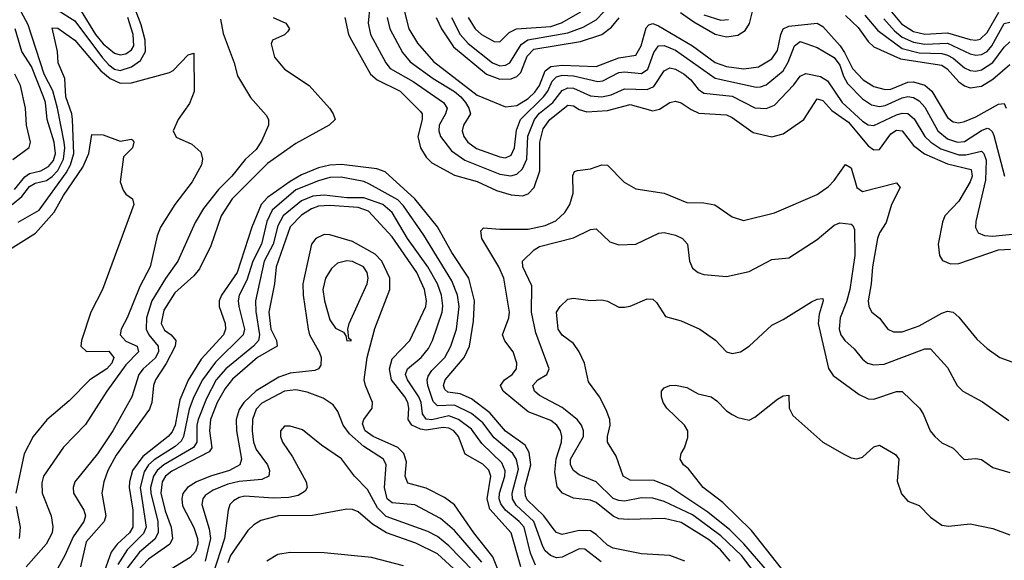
# Model space of a CAD drawing. Header units: inches. Extents: x 884549 to 1028252, y 526810 to 653624.
# Tile 853 of 1056: x 985115 to 988591, y 622733 to 624643. Entities that reach past the tile are written whole.
import ezdxf

# ---------------------------------------------------------------- set-up
doc = ezdxf.new("R2010")
doc.units = ezdxf.units.IN
doc.header["$MEASUREMENT"] = 0
doc.layers.add('A9682', color=7, linetype='Continuous')

msp = doc.modelspace()

# ---------------------------------------------------------------- linework, layer by layer
at = {"layer": 'A9682', "color": 5}
for points, elevation in [([(985088.8, 623990), (985122.4, 624017.6), (985150, 624053.8), (985170, 624064.7), (985210, 624075), (985230, 624088.7), (985250, 624110.3), (985270, 624150), (985274.4, 624190), (985271.7, 624210), (985248.5, 624330), (985231.7, 624391.7), (985201.7, 624450), (985144.8, 624624.8), (985088.7, 624730)], 2360), ([(985250, 624676.1), (985310, 624638.1), (985407.7, 624507.7), (985430, 624482.7), (985450, 624468.3), (985470, 624463.4), (985510, 624475.5), (985541.3, 624498.7), (985559.3, 624530), (985558, 624570), (985544.3, 624624.3), (985504.1, 624730)], 2360), ([(985332.3, 624672.3), (985383.3, 624590), (985410, 624556.8), (985450, 624524.3), (985470, 624518.4), (985490, 624521.9), (985510, 624535.5), (985517.5, 624550), (985515.4, 624590), (985497, 624650)], 2380), ([(986351.6, 624691.6), (986345.4, 624630), (986353.2, 624590), (986407.2, 624490), (986423, 624470), (986504.1, 624424.1), (986611.2, 624350), (986624.2, 624330), (986618.7, 624310), (986596.2, 624270), (986594.2, 624250), (986600.3, 624230), (986639.8, 624179.8), (986686.8, 624146.8), (986810, 624097.1), (986849.2, 624090.8), (986870, 624096.6), (986890, 624115.8), (986905.1, 624150), (986909.2, 624230.8), (986932, 624290), (986950, 624312.4), (986997.1, 624350), (987030, 624392.1), (987050, 624402.3), (987070, 624401), (987130, 624374.1), (987170, 624369.6), (987203.1, 624376.9), (987250, 624398.8), (987330, 624395.9), (987353.4, 624406.6), (987390, 624462), (987410, 624472.4), (987430, 624467.9), (987460.7, 624450), (987483.6, 624430), (987510, 624396.6), (987530, 624383), (987630, 624372.1), (987710, 624331.6), (987750, 624329.2), (987779.3, 624340.7), (987848.1, 624411.9), (987870, 624443.2), (987890, 624452.8), (987941.8, 624441.8), (987966.4, 624426.4), (988018.7, 624350), (988090, 624283.7), (988110, 624270.8), (988130, 624268.6), (988210, 624306.8), (988230, 624312.5), (988250, 624310.7), (988272, 624292), (988310.4, 624230), (988331.1, 624210), (988366.6, 624186.6), (988430, 624164.7), (988454.9, 624165.1), (988510, 624178.7), (988518.7, 624170), (988526.3, 624146.3), (988524.3, 624075.7), (988489.5, 623929.5), (988488.4, 623908.4), (988498, 623890), (988520.5, 623880.5), (988550, 623877.6), (988630, 623886.5)], 2440), ([(986473.7, 624670), (986488.5, 624610), (986519.2, 624559.2), (986575.3, 624495.3), (986730, 624375.5), (986830, 624334.4), (986870, 624338.9), (986910, 624363.7), (986933.3, 624386.7), (986949.6, 624410.4), (986970, 624461.6), (986990, 624477.6), (987030, 624482.5), (987150, 624477.5), (987230, 624508.1), (987290, 624517.1), (987309.3, 624550), (987326.3, 624613.7), (987335.8, 624624.2), (987350, 624628.6), (987370, 624621.3), (987490, 624550.5), (987570, 624490.8), (987610, 624477), (987671.3, 624468.7), (987723.5, 624476.5), (987770, 624504.4), (987790, 624533.5), (987802, 624590), (987810.5, 624610), (987830, 624619.4), (987930, 624630.5), (987950, 624618), (988010.7, 624550.7), (988027.1, 624527.1), (988054.9, 624470), (988092.2, 624430), (988130, 624406.4), (988170, 624395.7), (988190, 624397.5), (988250, 624421.7), (988270, 624423.4), (988310, 624410.9), (988335.2, 624390), (988390, 624296.9), (988410, 624281.7), (988430, 624278), (988450, 624282.8), (988490, 624299.2), (988570, 624344.4), (988590, 624346.6), (988597.5, 624330)], 2480), ([(986638.8, 624650), (986670.4, 624590), (986698.3, 624558.3), (986783.7, 624490), (986810, 624479.5), (986830, 624481.6), (986845, 624490), (986884.7, 624555.3), (986908.2, 624571.8), (987050, 624596.6), (987103.9, 624616.1), (987150, 624642), (987177.3, 624670)], 2540), ([(986698.7, 624650), (986722.8, 624610), (986744.8, 624590), (986790, 624565.8), (986810, 624564.6), (986843.2, 624596.8), (986869.3, 624610.7), (986990, 624618), (987028.2, 624631.8), (987096.4, 624670)], 2560), ([(987447.7, 624667.7), (987495, 624635), (987570, 624591.1), (987610, 624581.9), (987650, 624587.3), (987675.7, 624604.3), (987691.4, 624628.6), (987706.6, 624690)], 2520), ([(988192.3, 624670), (988228.1, 624628.1), (988270, 624601.3), (988310, 624591.5), (988390, 624596.4), (988470, 624572.2), (988490, 624569.8), (988505.7, 624574.3), (988530, 624597.5), (988571.2, 624668.8)], 2580), ([(985824.5, 624644.5), (985833.7, 624593.7), (985872, 624490), (985884.2, 624444.2), (985930, 624367.2), (985985.2, 624305.2), (985994, 624290), (985993.8, 624270), (985970, 624215.4), (985950, 624184.1), (985911.2, 624148.8), (985864.2, 624090), (985816.8, 624043.2), (985764, 623976), (985734.2, 623925.8), (985673.5, 623790), (985630, 623728.8), (985582.2, 623650), (985562.3, 623590), (985562.2, 623550), (985570.7, 623530), (985604.3, 623490), (985605, 623470), (985592.8, 623447.2), (985550.9, 623410), (985535.7, 623390), (985510.6, 623310), (985444.4, 623190), (985390, 623109.3), (985310.1, 623010), (985304.2, 622990), (985305.1, 622970), (985341.6, 622910), (985347.4, 622890), (985341.7, 622870), (985303.4, 622816.6), (985274.8, 622750), (985218.8, 622650)], 2360), ([(986010, 624649.7), (986054.8, 624630), (986067.2, 624610), (986060.1, 624599.9), (986050, 624588.5), (986007.6, 624570), (986003.1, 624556.9), (986014.9, 624510), (986050, 624467.4), (986136.5, 624410), (986208.4, 624330), (986222, 624310), (986228.8, 624290), (986207.4, 624270), (986090, 624204.7), (985990, 624134.4), (985865.5, 624010), (985825.9, 623950), (985790, 623843.5), (985750, 623762.4), (985730, 623738.3), (985662.4, 623677.6), (985623.9, 623616.1), (985614.1, 623570), (985625.8, 623545.8), (985650, 623529.2), (985666.7, 623510), (985663.5, 623490), (985632.3, 623427.7), (985594.7, 623370), (985587.8, 623350), (985582.1, 623290), (985573.3, 623266.7), (985455.9, 623104.1), (985426.1, 623050), (985411.9, 623010), (985404.6, 622970), (985419.3, 622890), (985413.2, 622870), (985350, 622798.3), (985329.7, 622710)], 2380), ([(986263.1, 624650), (986275.8, 624590), (986285.9, 624570), (986353, 624450), (986377, 624430), (986458.2, 624390), (986530, 624318.5), (986535.6, 624310), (986536, 624290), (986520.6, 624230), (986530.4, 624190.4), (986550, 624157.4), (986570, 624137), (986650, 624093.9), (986730, 624070.7), (986798.7, 624038.7), (986850, 624023.4), (986890, 624020.8), (986910, 624027.6), (986930.7, 624050), (986951.7, 624108.3), (986951, 624210), (986962.6, 624257.4), (986986.5, 624290), (987050, 624340.1), (987070, 624338.4), (987090, 624325.1), (987116.6, 624316.6), (987190, 624321.8), (987270, 624342.6), (987350, 624320.1), (987373.6, 624326.4), (987410, 624350.1), (987430, 624355.1), (987450, 624348.6), (987484.9, 624324.9), (987512.7, 624312.7), (987610, 624306.9), (987630, 624297.5), (987704.4, 624244.4), (987770, 624229), (987810, 624239.8), (987882.5, 624290), (987930, 624363.5), (987950, 624357.2), (987982.1, 624322.1), (988040.4, 624280.3), (988110, 624197.3), (988130, 624182.4), (988150, 624184.1), (988190, 624239.7), (988210, 624252.2), (988229.7, 624249.7), (988270, 624197.9), (988309, 624169), (988390, 624133.1), (988473.3, 624113.3), (988477.5, 624090), (988470.4, 624069.6), (988430, 624001.5), (988380.2, 623950), (988372.1, 623928), (988357.5, 623850), (988361.4, 623810), (988372.5, 623792.5), (988400.7, 623780.7), (988430, 623780.9), (988570, 623829.2), (988612.1, 623832.1)], 2420), ([(986412.6, 624650), (986421.2, 624610), (986466.3, 624526.3), (986493.1, 624493.1), (986574.4, 624434.4), (986650, 624388.7), (986672.7, 624370), (986688.2, 624350), (986700.9, 624330), (986706.9, 624310), (986681.9, 624270), (986676.6, 624250), (986682.9, 624230), (986696.9, 624210), (986727.8, 624187.8), (986810, 624157.7), (986830, 624154.5), (986850, 624164.3), (986862, 624190), (986868.2, 624251.8), (986882.8, 624290), (986964.1, 624370), (986978.9, 624390), (986995, 624425), (987010, 624440.9), (987030, 624446.4), (987070, 624444.5), (987156.3, 624423.7), (987174, 624426), (987230, 624456.1), (987250, 624458.5), (987310, 624452.3), (987332.1, 624467.9), (987353.5, 624526.5), (987370, 624550.1), (987390, 624551.9), (987430, 624535.2), (987570, 624436.2), (987715.3, 624404.7), (987730, 624405), (987750, 624412.6), (987810, 624462.2), (987827.7, 624492.3), (987850, 624550.1), (987870, 624565.3), (987930, 624544.3), (987990, 624508.7), (988010, 624481.8), (988022.9, 624442.8), (988037.2, 624417.2), (988090, 624363.6), (988121.6, 624341.6), (988150, 624336.1), (988170, 624339.9), (988230, 624366.4), (988250, 624371.2), (988270, 624368.1), (988290, 624356), (988310, 624333.8), (988355.6, 624250), (988390, 624222.2), (988425.3, 624210), (988450, 624212.6), (988510, 624251), (988530, 624259.6), (988536.8, 624256.8), (988547.5, 624247.5), (988553.5, 624233.5), (988591.2, 624090)], 2460), ([(986585.8, 624650), (986603.7, 624610), (986646.6, 624546.6), (986762.8, 624450), (986810, 624432.8), (986850, 624434.1), (986870, 624442.2), (986884, 624456), (986906.3, 624513.7), (986930, 624538.4), (987094.7, 624565.3), (987170, 624590.7), (987203.8, 624616.1), (987230.9, 624649.1)], 2520), ([(987530, 624659.2), (987590, 624640.3), (987617.2, 624642.8)], 2540), ([(988030, 624657), (988075.3, 624615.2), (988110, 624565.9), (988130, 624546.4), (988224.5, 624504.5), (988370, 624481.8), (988389.4, 624469.4), (988430, 624423.1), (988450, 624409.2), (988470, 624402.3), (988510, 624407.8), (988550, 624432.6), (988610, 624483.8)], 2520), ([(988098.5, 624658.5), (988144.4, 624604.4), (988230, 624541.1), (988290, 624526), (988370, 624522.9), (988390, 624517.4), (988410, 624506.3), (988450, 624472.7), (988470, 624462.7), (988490, 624460.7), (988510, 624464.9), (988550, 624490.9), (988590, 624545.8), (988610, 624564.1)], 2540), ([(988165.1, 624645.1), (988203.2, 624603.2), (988230, 624581.1), (988270, 624563.5), (988310, 624556.6), (988390, 624559.1), (988470, 624522), (988490, 624517.2), (988510, 624519.4), (988530, 624530.4), (988546.2, 624550), (988590, 624629.1), (988610, 624633.7)], 2560), ([(985096.7, 624043.3), (985133, 624087), (985150, 624099), (985190, 624108.5), (985216.3, 624123.7), (985234.3, 624145.7), (985242, 624170), (985236.9, 624210), (985212.1, 624290), (985205.9, 624350), (985199.3, 624370), (985156.7, 624476.7), (985122.8, 624530), (985099.7, 624610)], 2380), ([(985110, 623927.5), (985183.6, 623970), (985278.9, 624101.1), (985294.4, 624130), (985305.9, 624170), (985302, 624290), (985299.5, 624310), (985278.5, 624370), (985274.7, 624434.7), (985251.4, 624490), (985248.6, 624530), (985230, 624613.4), (985250, 624612.9), (985310, 624570.1), (985401.7, 624461.7), (985434.7, 624434.7), (985470, 624418.6), (985510, 624419.5), (985644.2, 624455.8), (985657.2, 624462.7), (985710, 624518.4), (985730, 624524.7), (985731.4, 624388.6), (985714, 624346), (985674.8, 624290), (985657.2, 624250), (985667.8, 624227.8), (985722.5, 624202.5), (985754.8, 624174.8), (985760.8, 624150), (985756.9, 624130), (985723.7, 624070), (985662.8, 623990), (985612.1, 623910), (985600.4, 623879.6), (985575.2, 623770), (985539.3, 623700.7), (985495.1, 623590), (985473.4, 623550), (985470.1, 623530), (985478.7, 623518.7), (985490, 623507.2), (985529.3, 623490), (985534.4, 623470), (985490, 623423.3), (985422.6, 623330), (985347, 623213), (985270, 623133.2), (985199.5, 623030), (985193.3, 623006.7), (985195, 622970), (985226.4, 622890), (985231.8, 622851.8), (985229.5, 622830), (985209, 622790), (985138.4, 622710)], 2340), ([(985090.9, 624149.1), (985149, 624191), (985153.4, 624210), (985139, 624270), (985135.6, 624330), (985117.7, 624410), (985098, 624450)], 2420), ([(985070, 623825), (985171.4, 623888.6), (985236.7, 623963.3), (985270, 624021.9), (985338.5, 624121.5), (985359.5, 624170), (985370, 624237.3), (985410, 624236), (985470, 624213.4), (985510, 624221.1), (985515.9, 624215.9), (985518.5, 624210), (985512.9, 624190), (985482, 624158), (985470.1, 624070), (985480.2, 624040.2), (985490, 624026.3), (985513.7, 624010), (985518.6, 623990), (985408, 623690), (985366.7, 623610), (985333.5, 623510), (985330.8, 623490), (985350.6, 623470.6), (985430, 623471.7), (985447, 623450), (985440.1, 623430), (985422.3, 623410), (985362.7, 623370), (985290, 623296.5), (985211.2, 623228.8), (985163, 623170), (985130.8, 623109.2), (985101.6, 622970)], 2320), ([(987462.6, 622730), (987410, 622750.7), (987310, 622755.9), (987210, 622776.1), (987190, 622786.6), (987150, 622824.8), (987130, 622837.1), (987090, 622837.9), (987030, 622824.3), (987010, 622831.8), (987001.2, 622841.2), (986965, 622890), (986906.6, 622946.6), (986900.4, 622960.4), (986898.4, 622990), (986918.9, 623070), (986913.4, 623113.4), (986899.8, 623139.8), (986830, 623189.3), (986774.2, 623254.2), (986710, 623303.3), (986670, 623321.4), (986626.9, 623326.9), (986616, 623336), (986611, 623350), (986617.1, 623370), (986684.3, 623450), (986703.2, 623490), (986717.5, 623577.5), (986720.4, 623650), (986701.1, 623730), (986640.7, 623820.7), (986590.5, 623910.5), (986510.4, 624010.4), (986405.1, 624105.1), (986375.3, 624115.3), (986250.7, 624130.7), (986210, 624128.3), (986170, 624119.2), (986110, 624094.1), (986069.5, 624070.5), (985990, 624014.6), (985967.3, 623990), (985935.1, 623910), (985882.9, 623750), (985827.1, 623670), (985819.5, 623650), (985818.8, 623630), (985840.3, 623570), (985841.4, 623550), (985834.9, 623530), (985756.3, 623443.7), (985710.2, 623369.8), (985680.6, 623299.4), (985664.1, 623210), (985653.4, 623186.6), (985638.9, 623170), (985550, 623099.4), (985513.8, 623050), (985502.8, 623010), (985502, 622990), (985514.6, 622910), (985514.4, 622850), (985502.8, 622830), (985458.7, 622790), (985438.1, 622761.9), (985390.6, 622630)], 2420), ([(987622.6, 622730), (987588.8, 622770), (987550, 622804), (987450, 622867.3), (987390, 622881.3), (987262.6, 622877.4), (987230, 622880.2), (987210, 622889.6), (987150, 622936.9), (987130, 622946), (987070, 622953), (987030.6, 622970), (987012.7, 622992.7), (987004.6, 623044.6), (987008.3, 623091.7), (987027.2, 623150), (987029.3, 623170), (987024.2, 623190), (987011.1, 623210), (986990, 623227.5), (986910, 623257.7), (986821.8, 623330), (986812.3, 623350), (986825.9, 623370), (986853, 623390), (986868.3, 623410), (986870.4, 623430), (986856.9, 623470), (986828, 623508), (986819.7, 623530), (986841.5, 623590), (986843.5, 623610), (986824.3, 623730), (986806.3, 623770), (986746.4, 623870), (986742.7, 623897.3), (986752, 623908), (986810, 623902.7), (986910, 623902.2), (986970, 623916.1), (987007.4, 623932.6), (987038.9, 623961.1), (987057.1, 623990), (987068.6, 624030), (987067.3, 624092.7), (987073.6, 624106.4), (987083.7, 624110), (987130, 624115.4), (987170, 624129.4), (987190, 624128.2), (987248.5, 624068.5), (987290, 624044.7), (987390, 624029.4), (987470, 623996.5), (987530, 623995.8), (987568.7, 623988.7), (987630, 623946.5), (987670, 623933), (987779.3, 623960.7), (987930, 624025.5), (987970, 624053.4), (987990, 624074.4), (988030, 624131.3), (988050, 624119.3), (988069.8, 624049.8), (988090, 624036.2), (988210, 624066.2), (988222.5, 624050), (988191.9, 623990), (988173.2, 623926.8), (988149.6, 623890), (988143.1, 623870), (988124.8, 623770), (988120.3, 623710), (988109.6, 623650), (988112.4, 623630), (988122.8, 623610), (988150, 623587.8), (988179, 623550), (988199.8, 623539.8), (988230, 623539.6), (988290, 623561.7), (988370, 623606.1), (988390, 623613.3), (988410, 623610.1), (988430, 623592.1), (988493.9, 623513.9), (988530, 623480.7), (988574.4, 623450), (988659.2, 623419.2)], 2380), ([(987167.8, 622727.8), (987110, 622772.3), (987090, 622773.3), (987030, 622744.1), (987010, 622741.7), (986988.4, 622750), (986970, 622766.3), (986961.4, 622781.4), (986930.4, 622870), (986867.5, 622927.5), (986854.5, 622950), (986853, 622970), (986875.3, 623055.3), (986869.3, 623089.4), (986855.3, 623110), (986790, 623166), (986750, 623218.2), (986710, 623252.2), (986650, 623281.4), (986590, 623279), (986574.5, 623294.5), (986556.2, 623350), (986553.5, 623370), (986556.8, 623383.2), (986570, 623403.1), (986615.7, 623450), (986636.9, 623490), (986657.1, 623550), (986666.1, 623630), (986660.4, 623670), (986640.8, 623720.8), (986541.7, 623881.7), (986470, 623984.9), (986450, 624006.1), (986350, 624061.9), (986330, 624070.5), (986250, 624086.1), (986210, 624084.6), (986170, 624073.9), (986090, 624041.5), (986006.2, 623970), (985988.1, 623930), (985968.4, 623850), (985938.4, 623790), (985917.2, 623722.8), (985890.1, 623670), (985886.1, 623650), (985888.8, 623630), (985909.2, 623550), (985903.8, 623530), (985806.7, 623433.4), (985759.9, 623370), (985730, 623310.9), (985713.3, 623266.7), (985693.6, 623170), (985685.5, 623154.5), (985664.3, 623135.7), (985590, 623088.2), (985569.6, 623070), (985554.1, 623045.9), (985540.7, 622990), (985561.3, 622850), (985552.6, 622827.4), (985494.1, 622770), (985461.1, 622718.9)], 2440), ([(986936.2, 622716.2), (986917.9, 622757.9), (986895.7, 622850), (986878.1, 622870), (986829.4, 622910), (986813.2, 622933.2), (986808, 622950), (986808.9, 622970), (986827.8, 623030), (986828.9, 623048.9), (986817, 623077), (986746.2, 623146.2), (986710, 623196.3), (986664.4, 623230), (986630, 623243.7), (986570, 623229.3), (986550, 623232), (986537.4, 623250), (986531.7, 623290), (986523.9, 623310), (986483.6, 623370), (986477.5, 623390), (986484.1, 623410), (986532.8, 623450), (986558.6, 623481.4), (986572.6, 623510), (986605.9, 623610), (986608.4, 623631.6), (986604.4, 623670), (986589.7, 623710), (986555.3, 623770), (986484.3, 623870), (986430, 623961.5), (986397.1, 623990), (986330, 624013.7), (986270, 624013.7), (986190, 624023), (986150, 624019.5), (986110, 624002.7), (986045.1, 623950), (986026, 623914), (986010, 623850), (985978.2, 623790), (985947.6, 623650), (985948.6, 623611.4), (985961.9, 623530), (985957.7, 623510), (985940.2, 623490), (985842.6, 623410), (985808.6, 623370), (985774.9, 623305.1), (985744.8, 623230), (985740.5, 623210), (985740.2, 623150), (985728.6, 623131.4), (985623.8, 623070), (985600.7, 623050), (985587.8, 623030), (985577.2, 622990), (985578.1, 622970), (985603.2, 622870), (985604.4, 622830), (985592.3, 622807.7), (985538.1, 622761.9), (985494.9, 622705.1)], 2460), ([(986884.4, 622710), (986850.2, 622830), (986774.4, 622914.4), (986765.1, 622950), (986777.7, 623030), (986771.1, 623051.1), (986750, 623072.7), (986687.7, 623107.7), (986663.5, 623170), (986647.1, 623190), (986630, 623200.2), (986610, 623201.7), (986550, 623192.9), (986530, 623196.1), (986499.7, 623210), (986486.7, 623230), (986488.9, 623270), (986484.7, 623290), (986474.4, 623310), (986427, 623370), (986420.5, 623410), (986430, 623445), (986491.7, 623510), (986548.7, 623630), (986550.8, 623650), (986544.6, 623690), (986517.5, 623750), (986430, 623875.8), (986346.7, 623966.7), (986310, 623978.7), (986210, 623986.3), (986170, 623983.4), (986145.7, 623974.3), (986110, 623952.2), (986070, 623911.4), (986020.3, 623770), (986014.6, 623710), (985994.7, 623610), (986002.1, 623550), (986022.2, 623510), (986024.4, 623490), (985954.9, 623450), (985866.6, 623373.4), (985840.3, 623339.7), (985811.7, 623290), (985789.2, 623230), (985785.2, 623190), (985793.9, 623130), (985784.2, 623115.8), (985652, 623048), (985630.2, 623029.8), (985618.5, 623010), (985613.8, 622970), (985628.1, 622908.1), (985650.3, 622849.7), (985655, 622810), (985644.7, 622790), (985570, 622737.1), (985527.1, 622692.9)], 2480), ([(987723.6, 622670), (987662.4, 622750), (987590, 622819.8), (987490, 622893.8), (987390, 622940.4), (987350, 622952.3), (987310, 622953.7), (987250, 622942.6), (987230, 622943.9), (987210, 622951.8), (987150, 623010.4), (987090, 623034.9), (987069.5, 623050), (987059.1, 623070), (987059.8, 623090), (987104.7, 623170), (987105.1, 623190), (987098.2, 623210), (987083.2, 623230), (987030, 623272.8), (986950, 623315.6), (986932.6, 623330), (986926.5, 623350), (986944, 623370), (986975.9, 623390), (986984.5, 623410), (986936.6, 623536.6), (986921.2, 623610), (986922.9, 623702.9), (986891.3, 623770), (986889.8, 623790), (986930.7, 623830), (986950, 623841.5), (987070, 623872.5), (987130, 623901.6), (987150, 623904), (987198.1, 623858.1), (987230, 623847.2), (987290, 623849.2), (987371.3, 623888.7), (987390, 623891.5), (987430, 623881), (987454.3, 623870), (987471.9, 623850), (987479.8, 623790), (987490, 623764.9), (987510, 623750.2), (987530, 623742.4), (987610, 623735.2), (987690, 623753.7), (987770, 623796.1), (987830, 623802), (987930, 623866.3), (987990, 623916.5), (988010, 623925.4), (988050, 623920.2), (988056.2, 623916.2), (988061.3, 623901.3), (988062.8, 623810), (988045.5, 623690), (988033.7, 623646.3), (988010.9, 623590), (988007.7, 623550), (988013.4, 623530), (988028.2, 623510), (988060.6, 623480.6), (988090, 623443.2), (988107.2, 623430), (988130, 623423.2), (988166.4, 623426.4), (988310, 623480.1), (988330, 623479.7), (988390, 623413.6), (988423.8, 623350), (988444.6, 623330), (988513.2, 623293.2), (988606.9, 623226.9)], 2360), ([(986825.7, 622645.7), (986785.4, 622745.4), (986718.3, 622830), (986650, 622928.8), (986614.7, 622954.7), (986550, 622987.6), (986485.8, 623005.8), (986475.7, 623030), (986481, 623081), (986471.6, 623110), (986450, 623131.1), (986363.4, 623170), (986334.8, 623190), (986325.2, 623214.8), (986329.9, 623230), (986358.9, 623270), (986360.6, 623290), (986335.4, 623350), (986331.5, 623370), (986341.6, 623450), (986368.4, 623551.6), (986421.7, 623690), (986421.7, 623730), (986392.9, 623790), (986370, 623813.9), (986290, 623858.9), (986210, 623883), (986190, 623883.6), (986160.4, 623870), (986144.8, 623850), (986115, 623710), (986115.8, 623670), (986133.5, 623550), (986138.5, 623530), (986172.6, 623470), (986178.9, 623450), (986178, 623422), (986170.2, 623410), (986156.5, 623403.5), (986070, 623393.6), (986030, 623380.5), (985950, 623331.3), (985906.3, 623290), (985890, 623265.6), (985879.3, 623230), (985880.4, 623190), (985898, 623090), (985892.3, 623070), (985856.3, 623050), (985788.2, 623030), (985738.9, 623010), (985707.8, 622990), (985691.1, 622968.9), (985687.2, 622950), (985690, 622925.6), (985729.6, 622849.6), (985743.2, 622810), (985743.9, 622790), (985736, 622764), (985717.1, 622742.9), (985650, 622701.4)], 2520), ([(987754.3, 622694.3), (987671.6, 622791.6), (987621.3, 622841.3), (987543.6, 622903.6), (987410, 622992.4), (987355, 623015), (987270, 623016.1), (987245.5, 623030), (987220.8, 623100.8), (987189.9, 623150), (987189.9, 623170), (987199.4, 623210), (987197.8, 623230), (987184.7, 623264.7), (987161.5, 623310), (987123.4, 623363.4), (987109.1, 623430), (987089.9, 623470), (987070, 623499.4), (987030, 623528.7), (987015.7, 623550), (987009.8, 623610), (987023, 623630), (987050, 623655.3), (987070, 623659.5), (987130, 623650.3), (987170, 623652.7), (987190, 623648.8), (987230, 623627.8), (987250, 623626.7), (987270, 623630.2), (987330, 623656.5), (987350, 623655.5), (987363.5, 623643.5), (987394.7, 623594.7), (987450, 623579.3), (987515.6, 623550), (987571.2, 623511.2), (987610, 623469.2), (987630, 623463.9), (987659.5, 623470), (987689.6, 623490), (987770, 623564.2), (987810, 623583.8), (987910, 623646), (987930, 623655.5), (987950, 623657.3), (987951.8, 623650), (987937.1, 623602.9), (987934.1, 623570), (987970.6, 623410.6), (987986.2, 623386.1), (988078.3, 623318.3), (988110, 623302.9), (988130, 623302.4), (988210, 623329.4), (988230, 623329.2), (988291.1, 623270), (988304.7, 623250), (988329.1, 623190), (988344.9, 623170), (988370, 623147.9), (988410, 623128.9), (988448.8, 623088.8), (988490, 623092.3), (988510, 623089.1), (988550, 623060.8), (988610, 623042.8)], 2340), ([(987804.3, 622704.4), (987698.8, 622838.8), (987597.6, 622937.6), (987527.2, 622990), (987476.1, 623056.1), (987458.7, 623070), (987446, 623090), (987449.6, 623110), (987461.6, 623130), (987473, 623167), (987473.5, 623190), (987461.8, 623210), (987399.8, 623270), (987386.9, 623290), (987380.4, 623310), (987380.7, 623330), (987390, 623342), (987409.7, 623350.3), (987430, 623352.2), (987470, 623343.7), (987510, 623320.9), (987555.8, 623310), (987576.2, 623296.2), (987610, 623260.7), (987630, 623248.3), (987650, 623238), (987690, 623228.1), (987710, 623238.3), (987790, 623302), (987810, 623314.4), (987830, 623316), (987831.6, 623270), (987844.3, 623244.3), (987950, 623150.6), (988027, 623107), (988050, 623095.3), (988070, 623091.8), (988090, 623098), (988130, 623133.7), (988150, 623140.3), (988207, 623107), (988218, 623090), (988212.8, 623012.8), (988227.8, 622967.8), (988250, 622942.6), (988290, 622927.2), (988330, 622885.3), (988370, 622857), (988393.4, 622853.4), (988470, 622862), (988550, 622845.2), (988610, 622822.6)], 2320), ([(986746.2, 622726.2), (986650, 622838.6), (986600.9, 622880.9), (986510, 622928.7), (986430, 622936.2), (986412.6, 622950), (986402.3, 622990), (986408.5, 623070), (986399.9, 623090), (986330, 623135), (986279.4, 623179.4), (986257.4, 623210), (986238.5, 623258.5), (986222.2, 623282.2), (986186.4, 623306.4), (986130, 623327.4), (986090, 623335), (986050, 623330.3), (985970, 623287.8), (985950, 623266.9), (985936.5, 623230), (985935.5, 623190), (985940.5, 623150), (985950, 623124.3), (985990.1, 623070), (985997.2, 623050), (985994.1, 623030), (985970, 623018.7), (985890, 623011.8), (985850, 623001.7), (985798.5, 622981.5), (985770, 622961.9), (985761.7, 622950), (985757.9, 622930), (985783.9, 622843.9), (985788.2, 622810), (985769.5, 622730.5)], 2540), ([(986715.5, 622695.5), (986630, 622784.8), (986590, 622816.8), (986555.5, 622835.5), (986408.4, 622888.4), (986378.2, 622918.2), (986343.2, 622983.2), (986297.3, 623030), (986251.1, 623091.1), (986180.2, 623140.2), (986113.7, 623193.7), (986070, 623206.9), (986050, 623207.3), (986035.8, 623190), (986035.6, 623170), (986042.6, 623150), (986078.3, 623098.3), (986126.7, 623010), (986130.2, 622990), (986123.1, 622976.9), (986097.9, 622962.1), (986065, 622955), (986010, 622952.6), (985910, 622959.9), (985890, 622955), (985870, 622943.6), (985856.8, 622930), (985850.6, 622910), (985837.9, 622810), (985797.3, 622682.7)], 2560), ([(985102.7, 622922.7), (985116.4, 622850), (985113.8, 622810)], 2320), ([(986690, 622664.7), (986590, 622756.1), (986513.6, 622793.6), (986409.8, 622829.8), (986360.8, 622860.8), (986310, 622904.2), (986290, 622912.4), (986270, 622913.6), (986148.7, 622891.3), (986029.2, 622890.8), (985966.3, 622873.7), (985941.2, 622858.8), (985921, 622839), (985859.7, 622750), (985850, 622724.2)], 2580), ([(986470, 622714), (986356.4, 622743.6), (986190, 622759.6), (986070, 622760.5), (986026.1, 622753.9), (985987.8, 622730)], 2620)]:
    msp.add_lwpolyline(points, dxfattribs=dict(at, elevation=elevation))
at = {"layer": 'A9682', "color": 5, "elevation": 2540}
msp.add_lwpolyline([(986270, 623790.9), (986237.4, 623782.6), (986215.9, 623764.1), (986194.1, 623730), (986185.2, 623690), (986190.5, 623650), (986210, 623582.6), (986230, 623553.6), (986258.6, 623538.6), (986266.5, 623526.5), (986270, 623508.5), (986286, 623510), (986276.4, 623516.4), (986273.7, 623550), (986278.4, 623570), (986341.7, 623710), (986345.2, 623730), (986342.1, 623750), (986328.6, 623770), (986290, 623788.5)], close=True, dxfattribs=at)

doc.saveas('drawing.dxf')
